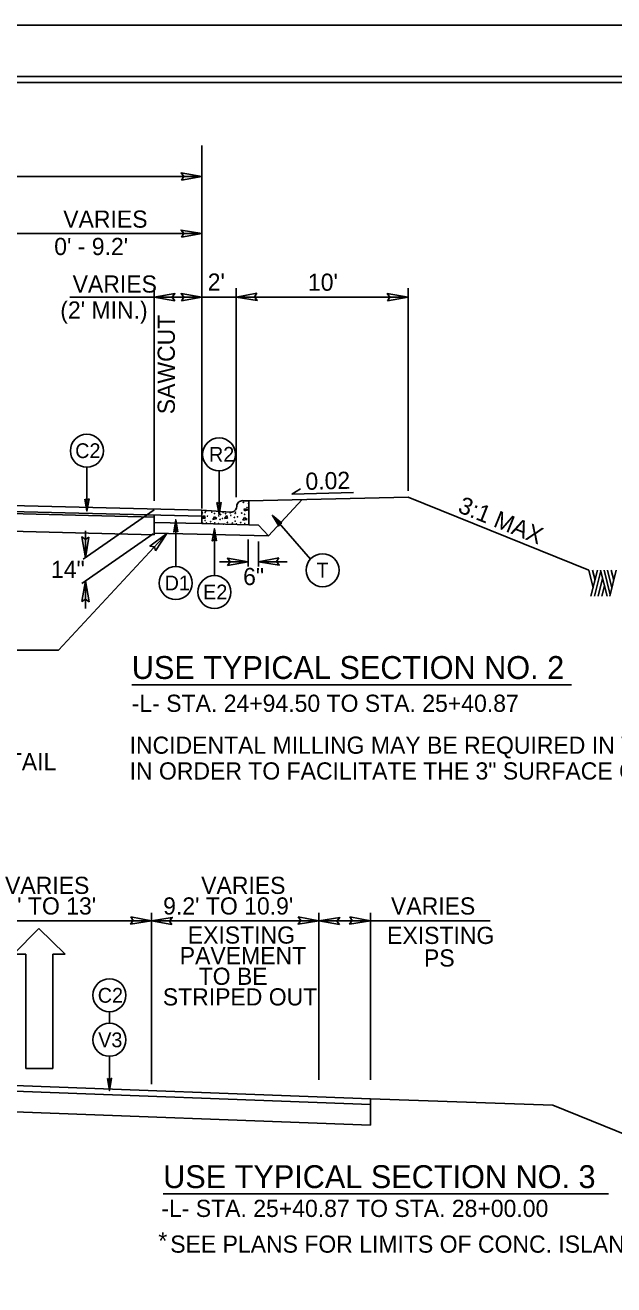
# Model space of a CAD drawing. Extents: x 573748 to 574632, y -54663 to -53209.
# Drawn here: x 574114.4 to 574165.8, y -53553.7 to -53443.7 of the extents above; entities that cross this region are included whole.
import ezdxf

# ---------------------------------------------------------------- set-up
doc = ezdxf.new("R2010")
doc.units = 0
for name, color, linetype in [('Prop Dimension', 7, 'Continuous'), ('Prop Dimension Text', 7, 'Continuous'), ('Prop Lane Arrow CELL', 7, 'Continuous'), ('Prop Terminator CELL', 7, 'Continuous'), ('Sheet Cutting Line CELL', 7, 'Continuous'), ('Sheet Plot Border Inside CELL', 7, 'Continuous'), ('Sheet Plot Border Outside CELL', 7, 'Continuous'), ('Sheet Typical CELL', 7, 'Continuous'), ('Typical Arrow Superelevation CELL', 7, 'Continuous'), ('Typical Curb CELL', 7, 'Continuous'), ('Typical Hinge Slope Arterial CELL', 7, 'Continuous'), ('Typical ID Circle CELL', 7, 'Continuous'), ('Typical Pavement Slope CELL', 7, 'Continuous'), ('Typical Slope Point Local CELL', 7, 'Continuous'), ('Typical Terminator CELL', 7, 'Continuous'), ('Typical Text General CELL', 7, 'Continuous'), ('Typical Text ID Circle CELL', 7, 'Continuous')]:
    doc.layers.add(name, color=color, linetype=linetype)

msp = doc.modelspace()

# ---------------------------------------------------------------- linework, layer by layer
at = {"layer": 'Prop Dimension'}
for p, q in [((574129.79, -53485.9), (574129.79, -53454.2)), ((574084.79, -53456.9), (574129.79, -53456.9)), ((574129.79, -53483.17), (574129.79, -53456.25)), ((574111.79, -53461.88), (574129.79, -53461.88)), ((574125.63, -53485.22), (574125.63, -53466.65)), ((574132.79, -53484.91), (574132.79, -53466.65)), ((574147.79, -53484.36), (574147.79, -53466.65)), ((574118.26, -53467.44), (574132.79, -53467.44)), ((574132.79, -53467.44), (574147.79, -53467.44)), ((574084.79, -53485.62), (574125.63, -53486.65)), ((574125.62, -53486.03), (574119.43, -53490.33)), ((574084.79, -53487.18), (574125.63, -53488.21)), ((574125.55, -53488.11), (574119.32, -53492.44)), ((574119.62, -53487.85), (574119.62, -53490.2)), ((574125.63, -53488.05), (574125.63, -53488.21)), ((574133.84, -53490.97), (574133.84, -53488.62)), ((574134.73, -53490.97), (574134.73, -53488.77)), ((574131.33, -53490.55), (574133.84, -53490.55)), ((574134.73, -53490.55), (574137.23, -53490.55)), ((574119.62, -53492.23), (574119.62, -53494.63)), ((574125.38, -53521.91), (574106, -53521.91)), ((574125.38, -53536.18), (574125.38, -53521.21)), ((574140, -53521.91), (574125.38, -53521.91)), ((574140, -53535.78), (574140, -53521.21)), ((574154.97, -53521.91), (574140, -53521.91)), ((574144.5, -53535.78), (574144.5, -53521.21)), ((574144.5, -53537.45), (574160.42, -53538.02)), ((574094, -53537.87), (574144.5, -53539.76)), ((574144.5, -53537.96), (574144.5, -53539.76)), ((574160.42, -53538.02), (574170.83, -53542.22))]:
    msp.add_line(p, q, dxfattribs=at)
msp.add_lwpolyline([(574098.91, -53498.26), (574117.28, -53498.26), (574126.73, -53488.08)], dxfattribs=at)
at = {"layer": 'Prop Lane Arrow CELL'}
for p, q in [((574113.36, -53524.82), (574115.57, -53522.58)), ((574115.57, -53522.58), (574117.85, -53524.82)), ((574114.43, -53524.82), (574113.36, -53524.82)), ((574114.43, -53534.8), (574114.43, -53524.82)), ((574117.85, -53524.82), (574116.78, -53524.82)), ((574116.78, -53524.82), (574116.78, -53534.8)), ((574116.78, -53534.8), (574114.43, -53534.8))]:
    msp.add_line(p, q, dxfattribs=at)
at = {"layer": 'Prop Terminator CELL'}
for points in [[(574128, -53457.23), (574129.79, -53456.9), (574127.98, -53456.6), (574128.21, -53456.92)], [(574128, -53462.22), (574129.79, -53461.88), (574127.98, -53461.59), (574128.21, -53461.9)], [(574127.43, -53467.77), (574125.63, -53467.44), (574127.44, -53467.14), (574127.21, -53467.46)], [(574128, -53467.77), (574129.79, -53467.44), (574127.98, -53467.14), (574128.21, -53467.46)], [(574134.59, -53467.11), (574132.79, -53467.44), (574134.61, -53467.74), (574134.37, -53467.42)], [(574146, -53467.77), (574147.79, -53467.44), (574145.98, -53467.14), (574146.21, -53467.46)], [(574125.73, -53489.61), (574126.73, -53488.08), (574125.26, -53489.19), (574125.65, -53489.24)], [(574119.93, -53488.4), (574119.62, -53490.2), (574119.3, -53488.39), (574119.62, -53488.62)], [(574132.04, -53490.88), (574133.84, -53490.55), (574132.02, -53490.25), (574132.26, -53490.57)], [(574136.52, -53490.22), (574134.73, -53490.55), (574136.54, -53490.85), (574136.31, -53490.53)], [(574119.31, -53494.03), (574119.62, -53492.23), (574119.94, -53494.04), (574119.62, -53493.81)], [(574123.59, -53521.57), (574125.38, -53521.91), (574123.57, -53522.2), (574123.8, -53521.89)], [(574127.18, -53522.24), (574125.38, -53521.91), (574127.2, -53521.61), (574126.96, -53521.93)], [(574138.2, -53521.57), (574140, -53521.91), (574138.19, -53522.2), (574138.42, -53521.89)], [(574141.8, -53522.24), (574140, -53521.91), (574141.82, -53521.61), (574141.58, -53521.93)], [(574142.7, -53521.57), (574144.5, -53521.91), (574142.69, -53522.2), (574142.92, -53521.89)]]:
    msp.add_lwpolyline(points, close=True, dxfattribs=at)
at = {"layer": 'Sheet Cutting Line CELL'}
msp.add_line((574280.97, -53443.7), (573944.17, -53443.7), dxfattribs=at)
at = {"layer": 'Sheet Plot Border Inside CELL'}
msp.add_lwpolyline([(574280.07, -53448.19), (573946.77, -53448.19), (573946.77, -53659.21), (574280.07, -53659.21)], close=True, dxfattribs=at)
at = {"layer": 'Sheet Plot Border Outside CELL'}
msp.add_lwpolyline([(574280.97, -53443.7), (573944.17, -53443.7), (573944.17, -53663.7), (574280.97, -53663.7)], close=True, dxfattribs=at)
at = {"layer": 'Sheet Typical CELL'}
msp.add_lwpolyline([(574277.57, -53448.7), (573977.57, -53448.7), (573977.57, -53658.7), (574277.57, -53658.7)], close=True, dxfattribs=at)
at = {"layer": 'Typical Arrow Superelevation CELL'}
for q in [(574138.41, -53484.18), (574143.02, -53484.51)]:
    msp.add_line((574137.63, -53484.65), q, dxfattribs=at)
at = {"layer": 'Typical Curb CELL'}
for p, q in [((574132.83, -53485.73), (574132.83, -53485.71)), ((574133.89, -53485.23), (574133.35, -53485.22)), ((574133.47, -53485.92), (574133.5, -53486.11)), ((574133.8, -53486.02), (574133.47, -53485.92)), ((574133.89, -53487.33), (574133.89, -53485.23)), ((574129.79, -53487.22), (574129.79, -53486.05)), ((574129.79, -53486.05), (574132.3, -53486.22)), ((574129.83, -53486.76), (574130.01, -53486.51)), ((574130.08, -53486.75), (574129.83, -53486.76)), ((574130.01, -53486.51), (574130.08, -53486.75)), ((574130.76, -53486.85), (574130.9, -53486.62)), ((574131.11, -53486.78), (574130.76, -53486.85)), ((574130.9, -53486.62), (574131.11, -53486.78)), ((574131.78, -53486.77), (574131.96, -53486.52)), ((574132.03, -53486.76), (574131.78, -53486.77)), ((574131.96, -53486.52), (574132.03, -53486.76)), ((574133.38, -53486.92), (574133.51, -53486.68)), ((574133.73, -53486.85), (574133.38, -53486.92)), ((574133.5, -53486.11), (574133.8, -53486.02)), ((574133.51, -53486.68), (574133.73, -53486.85)), ((574133.89, -53487.33), (574129.79, -53487.22)), ((574134.73, -53487.35), (574133.89, -53487.33))]:
    msp.add_line(p, q, dxfattribs=at)
for centre in [(574133.41, -53485.38), (574133.74, -53485.84), (574133.86, -53485.46), (574129.84, -53486.29), (574130.08, -53486.26), (574130.08, -53486.94), (574130.12, -53486.15), (574130.28, -53486.56), (574130.66, -53486.23), (574130.9, -53486.34), (574131.27, -53486.55), (574131.31, -53486.35), (574131.38, -53486.86), (574131.43, -53486.43), (574131.59, -53486.77), (574131.66, -53486.24), (574131.86, -53486.35), (574132.27, -53486.28), (574132.32, -53486.5), (574132.63, -53486.68), (574132.7, -53486.33), (574132.69, -53487.01), (574132.74, -53486.22), (574132.89, -53486.63), (574133.27, -53486.3), (574133.52, -53486.41), (574129.83, -53487.11), (574130.19, -53487.18), (574130.56, -53487.06), (574130.92, -53487.15), (574131.24, -53487.2), (574131.68, -53487.26), (574132.02, -53487.12), (574132.45, -53487.18), (574132.81, -53487.25), (574133.18, -53487.13), (574133.54, -53487.22)]:
    msp.add_circle(centre, 0.0168, dxfattribs=at)
for centre, start, end in [((574132.33, -53485.72), 266.1351, 358.5196), ((574133.33, -53485.72), 88.5196, 178.5196)]:
    msp.add_arc(centre, 0.502, start, end, dxfattribs=at)
at = {"layer": 'Typical Hinge Slope Arterial CELL'}
msp.add_line((574147.79, -53484.92), (574163.56, -53491.29), dxfattribs=at)
at = {"layer": 'Typical ID Circle CELL'}
for p, q in [((574119.75, -53482.3), (574119.75, -53486.13)), ((574131.29, -53482.62), (574131.29, -53486.44)), ((574127.51, -53490.96), (574127.51, -53486.88)), ((574139.26, -53490.32), (574135.95, -53486.5)), ((574130.88, -53491.76), (574130.88, -53487.67)), ((574121.72, -53529.86), (574121.72, -53530.86)), ((574121.72, -53533.75), (574121.72, -53536.73))]:
    msp.add_line(p, q, dxfattribs=at)
for centre in [(574119.75, -53480.86), (574131.29, -53481.18), (574140.33, -53491.29), (574127.51, -53492.41), (574130.88, -53493.2), (574121.72, -53528.41), (574121.72, -53532.3)]:
    msp.add_circle(centre, 1.44, dxfattribs=at)
at = {"layer": 'Typical Pavement Slope CELL'}
for p, q in [((574084.79, -53485.47), (574129.79, -53486.56)), ((574092.29, -53485.14), (574129.79, -53486.05)), ((574133.89, -53485.23), (574147.79, -53484.92)), ((574135.61, -53488.29), (574138.56, -53485.13)), ((574125.63, -53488.05), (574125.63, -53486.46)), ((574125.63, -53487.12), (574129.79, -53487.22)), ((574125.63, -53488.05), (574135.61, -53488.29)), ((574135.61, -53488.29), (574134.73, -53487.35)), ((574094, -53536.07), (574144.5, -53537.96)), ((574104.5, -53535.95), (574144.5, -53537.45)), ((574144.5, -53537.45), (574144.5, -53537.96))]:
    msp.add_line(p, q, dxfattribs=at)
at = {"layer": 'Typical Slope Point Local CELL'}
for p, q in [((574163.94, -53492.84), (574163.56, -53491.29)), ((574163.76, -53493.57), (574164.32, -53491.28)), ((574164.11, -53492.16), (574163.9, -53491.29)), ((574164.06, -53493.57), (574164.61, -53491.36)), ((574165.16, -53493.57), (574164.59, -53491.29)), ((574165.16, -53492.36), (574164.9, -53491.29)), ((574165.58, -53492.82), (574165.2, -53491.29)), ((574165.39, -53493.57), (574165.96, -53491.29)), ((574165.74, -53492.16), (574165.53, -53491.29)), ((574164.4, -53493.57), (574164.77, -53492.02)), ((574165.43, -53493.43), (574165.16, -53492.36)), ((574164.72, -53493.57), (574164.94, -53492.67))]:
    msp.add_line(p, q, dxfattribs=at)
at = {"layer": 'Typical Terminator CELL'}
for points in [[(574119.57, -53485.08), (574119.75, -53486.13), (574119.94, -53485.07), (574119.75, -53485.2)], [(574131.11, -53485.39), (574131.29, -53486.44), (574131.48, -53485.38), (574131.29, -53485.52)], [(574127.69, -53487.94), (574127.51, -53486.88), (574127.33, -53487.94), (574127.51, -53487.81)], [(574136.78, -53487.17), (574135.95, -53486.5), (574136.5, -53487.42), (574136.56, -53487.2)], [(574131.06, -53488.73), (574130.88, -53487.67), (574130.69, -53488.73), (574130.88, -53488.6)], [(574121.54, -53535.68), (574121.72, -53536.73), (574121.91, -53535.67), (574121.72, -53535.81)]]:
    msp.add_lwpolyline(points, close=True, dxfattribs=at)
at = {"layer": 'Typical Text General CELL'}
for p, q in [((574123.67, -53501.29), (574162.05, -53501.29)), ((574126.41, -53545.75), (574165.28, -53545.75))]:
    msp.add_line(p, q, dxfattribs=at)

# ---------------------------------------------------------------- texts
at = {"layer": 'Prop Dimension Text'}
for s, p in [('VARIES', (574117.69, -53461.38)), ("0' - 9.2'", (574116.9, -53463.77)), ('VARIES', (574118.51, -53467.05)), ("2'", (574130.3, -53466.88)), ("10'", (574139.05, -53466.89)), ("(2' MIN.)", (574117.43, -53469.32)), ('14"', (574116.62, -53491.97)), ('6"', (574133.39, -53492.59)), ('VARIES', (574112.61, -53519.56)), ('VARIES', (574129.73, -53519.56)), ("17.3' TO 13'", (574109.76, -53521.36)), ("9.2' TO 10.9'", (574126.41, -53521.36)), ('VARIES', (574146.3, -53521.36)), ('EXISTING', (574128.56, -53523.9)), ('EXISTING', (574145.96, -53523.93)), ('PAVEMENT', (574127.86, -53525.7)), ('PS', (574149.18, -53525.9)), ('TO BE', (574129.51, -53527.5)), ('STRIPED OUT', (574126.38, -53529.3)), ('*', (574125.99, -53550.6))]:
    msp.add_text(s, height=1.5, dxfattribs=at).set_placement(p)
for s, rotation, p in [('SAWCUT', 90, (574127.43, -53477.67)), ('0.02', 1.5117, (574138.85, -53484.28)), ('3:1 MAX', 338.0012, (574152.05, -53486.19))]:
    msp.add_text(s, height=1.5, rotation=rotation, dxfattribs=at).set_placement(p)
at = {"layer": 'Typical Text General CELL'}
for s, height, p in [('USE TYPICAL SECTION NO. 2', 2, (574123.67, -53500.79)), ('-L- STA. 24+94.50 TO STA. 25+40.87', 1.5, (574123.67, -53503.66)), ('INCIDENTAL MILLING MAY BE REQUIRED IN VARIOUS AREAS', 1.5, (574123.48, -53507.32)), ('SEE SHEET 2A-6 FOR AGGREGATE SUBGRADE DETAIL', 1.5, (574063.58, -53508.76)), ('IN ORDER TO FACILITATE THE 3" SURFACE COURSE OVERLAY.', 1.5, (574123.48, -53509.57)), ('USE TYPICAL SECTION NO. 3', 2, (574126.41, -53545.25)), ('-L- STA. 25+40.87 TO STA. 28+00.00', 1.5, (574126.25, -53547.77)), ('SEE PLANS FOR LIMITS OF CONC. ISLAND', 1.5, (574127.03, -53550.89))]:
    msp.add_text(s, height=height, dxfattribs=at).set_placement(p)
at = {"layer": 'Typical Text ID Circle CELL'}
for s, height, p in [('C2', 1.291, (574118.73, -53481.5)), ('R2', 1.291, (574130.41, -53481.82)), ('T', 1.29, (574139.8, -53491.93)), ('D1', 1.291, (574126.54, -53493.05)), ('E2', 1.291, (574129.9, -53493.84)), ('C2', 1.291, (574120.7, -53529.06)), ('V3', 1.291, (574120.74, -53532.95))]:
    msp.add_text(s, height=height, dxfattribs=at).set_placement(p)

doc.saveas('drawing.dxf')
